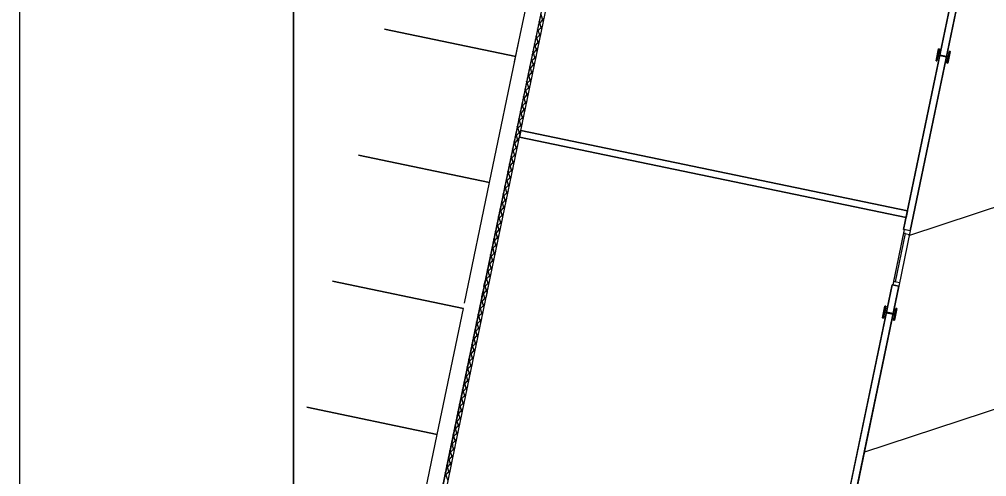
# Model space of a CAD drawing. Extents: x 81065 to 81486, y 452384 to 452681.
# Drawn here: x 81065.21 to 81082.87, y 452542.13 to 452550.49 of the extents above; entities that cross this region are included whole.
import ezdxf

# ---------------------------------------------------------------- set-up
doc = ezdxf.new("R2010")
doc.units = 0
for name, color, linetype in [('B-BH-VH-KANTOPSLUITING-GV', 7, 'Continuous'), ('X-XX-AL-TEKENBLAD_KADER-G', 7, 'Continuous'), ('X-XX-AL-TEKENBLAD_KADER_AFSNIJMARKERING-G', 7, 'Continuous'), ('X-XX-AL-TEKENBLAD_VIEWPORT-G', 7, 'Continuous')]:
    doc.layers.add(name, color=color, linetype=linetype)

msp = doc.modelspace()

# ---------------------------------------------------------------- linework, layer by layer
at = {"layer": 'B-BH-VH-KANTOPSLUITING-GV'}
for p, q in [((81080.767, 452579.66), (81071.926, 452537.068)), ((81077.52, 452564.024), (81073.834, 452546.276)), ((81073.912, 452546.26), (81077.598, 452564.008)), ((81083.067, 452554.897), (81081.355, 452546.652)), ((81081.477, 452546.627), (81083.189, 452554.871)), ((81074.254, 452549.712), (81074.752, 452552.111)), ((81074.781, 452550.441), (81074.73, 452550.593)), ((81074.688, 452550.39), (81074.795, 452550.509)), ((81074.752, 452550.304), (81074.702, 452550.456)), ((81071.879, 452550.308), (81074.275, 452549.81)), ((81074.275, 452549.81), (81071.879, 452550.308)), ((81074.631, 452550.115), (81074.738, 452550.235)), ((81074.66, 452550.253), (81074.766, 452550.372)), ((81074.724, 452550.167), (81074.673, 452550.319)), ((81073.797, 452547.509), (81074.325, 452550.055)), ((81074.603, 452549.978), (81074.709, 452550.098)), ((81074.667, 452549.893), (81074.616, 452550.045)), ((81074.695, 452550.03), (81074.645, 452550.182)), ((81074.574, 452549.841), (81074.681, 452549.961)), ((81074.638, 452549.756), (81074.588, 452549.908)), ((81081.449, 452546.539), (81091.878, 452549.978)), ((81081.991, 452549.95), (81081.947, 452549.734)), ((81081.986, 452549.844), (81082.007, 452549.947)), ((81082.007, 452549.947), (81081.991, 452549.95)), ((81082.162, 452549.69), (81082.207, 452549.905)), ((81082.191, 452549.908), (81082.17, 452549.805)), ((81082.207, 452549.905), (81082.191, 452549.908)), ((81074.517, 452549.567), (81074.624, 452549.687)), ((81074.546, 452549.704), (81074.652, 452549.824)), ((81074.61, 452549.619), (81074.56, 452549.771)), ((81081.947, 452549.734), (81081.962, 452549.731)), ((81081.962, 452549.731), (81081.984, 452549.834)), ((81081.984, 452549.834), (81082.168, 452549.796)), ((81082.17, 452549.805), (81081.986, 452549.844)), ((81082.168, 452549.796), (81082.146, 452549.693)), ((81082.146, 452549.693), (81082.162, 452549.69)), ((81074.489, 452549.43), (81074.595, 452549.55)), ((81074.581, 452549.481), (81074.531, 452549.633)), ((81074.46, 452549.293), (81074.567, 452549.412)), ((81074.524, 452549.207), (81074.474, 452549.359)), ((81074.553, 452549.344), (81074.503, 452549.496)), ((81074.432, 452549.156), (81074.538, 452549.275)), ((81074.496, 452549.07), (81074.446, 452549.222)), ((81074.375, 452548.882), (81074.481, 452549.001)), ((81074.403, 452549.019), (81074.51, 452549.138)), ((81074.467, 452548.933), (81074.417, 452549.085)), ((81074.347, 452548.745), (81074.453, 452548.864)), ((81074.41, 452548.659), (81074.36, 452548.811)), ((81074.439, 452548.796), (81074.389, 452548.948)), ((81074.318, 452548.608), (81074.425, 452548.727)), ((81074.382, 452548.522), (81074.332, 452548.674)), ((81074.261, 452548.334), (81074.368, 452548.453)), ((81074.29, 452548.471), (81074.396, 452548.59)), ((81074.353, 452548.385), (81074.303, 452548.537)), ((81074.369, 452548.459), (81074.343, 452548.336)), ((81081.425, 452546.993), (81074.369, 452548.459)), ((81074.233, 452548.196), (81074.339, 452548.316)), ((81074.325, 452548.248), (81074.275, 452548.4)), ((81074.343, 452548.336), (81081.4, 452546.871)), ((81074.204, 452548.059), (81074.311, 452548.179)), ((81074.268, 452547.974), (81074.218, 452548.126)), ((81074.297, 452548.111), (81074.246, 452548.263)), ((81071.406, 452548.006), (81073.797, 452547.509)), ((81073.797, 452547.509), (81071.406, 452548.006)), ((81074.176, 452547.922), (81074.282, 452548.042)), ((81074.24, 452547.837), (81074.189, 452547.989)), ((81074.119, 452547.648), (81074.225, 452547.768)), ((81074.147, 452547.785), (81074.254, 452547.905)), ((81074.211, 452547.7), (81074.161, 452547.851)), ((81074.09, 452547.511), (81074.197, 452547.63)), ((81074.154, 452547.425), (81074.104, 452547.577)), ((81074.183, 452547.562), (81074.133, 452547.714)), ((81073.339, 452545.306), (81073.797, 452547.509)), ((81074.062, 452547.374), (81074.168, 452547.493)), ((81074.126, 452547.288), (81074.076, 452547.44)), ((81074.005, 452547.1), (81074.111, 452547.219)), ((81074.033, 452547.237), (81074.14, 452547.356)), ((81074.097, 452547.151), (81074.047, 452547.303)), ((81073.976, 452546.963), (81074.083, 452547.082)), ((81074.069, 452547.014), (81074.019, 452547.166)), ((81073.948, 452546.826), (81074.054, 452546.945)), ((81074.012, 452546.74), (81073.962, 452546.892)), ((81074.04, 452546.877), (81073.99, 452547.029)), ((81081.4, 452546.871), (81081.425, 452546.993)), ((81073.919, 452546.689), (81074.026, 452546.808)), ((81073.983, 452546.603), (81073.933, 452546.755)), ((81073.863, 452546.414), (81073.969, 452546.534)), ((81073.891, 452546.552), (81073.998, 452546.671)), ((81073.955, 452546.466), (81073.905, 452546.618)), ((81081.365, 452546.65), (81081.155, 452545.637)), ((81081.352, 452546.584), (81081.169, 452545.703)), ((81081.208, 452545.695), (81081.391, 452546.576)), ((81081.477, 452546.627), (81081.267, 452545.614)), ((81081.352, 452546.584), (81081.463, 452546.561)), ((81081.391, 452546.576), (81081.352, 452546.584)), ((81081.477, 452546.627), (81081.355, 452546.652)), ((81081.477, 452546.627), (81081.365, 452546.65)), ((81073.834, 452546.277), (81073.941, 452546.397)), ((81073.873, 452546.268), (81073.848, 452546.344)), ((81073.873, 452546.268), (81073.848, 452546.344)), ((81073.926, 452546.329), (81073.876, 452546.481)), ((81073.834, 452546.276), (81073.092, 452542.702)), ((81073.17, 452542.686), (81073.912, 452546.26)), ((81073.804, 452546.131), (81073.91, 452546.25)), ((81073.868, 452546.045), (81073.817, 452546.197)), ((81073.832, 452546.268), (81073.838, 452546.275)), ((81073.896, 452546.182), (81073.867, 452546.269)), ((81073.912, 452546.26), (81073.912, 452546.26)), ((81073.775, 452545.994), (81073.882, 452546.113)), ((81073.839, 452545.908), (81073.789, 452546.06)), ((81080.628, 452542.582), (81091.056, 452546.021)), ((81073.718, 452545.72), (81073.825, 452545.839)), ((81073.747, 452545.857), (81073.853, 452545.976)), ((81073.811, 452545.771), (81073.76, 452545.923)), ((81070.933, 452545.704), (81073.319, 452545.208)), ((81073.319, 452545.208), (81070.933, 452545.704)), ((81073.69, 452545.583), (81073.796, 452545.702)), ((81073.695, 452545.607), (81073.717, 452545.714)), ((81073.754, 452545.497), (81073.704, 452545.649)), ((81073.782, 452545.634), (81073.732, 452545.786)), ((81073.773, 452545.59), (81073.795, 452545.698)), ((81081.144, 452545.64), (81079.903, 452539.661)), ((81081.267, 452545.614), (81081.144, 452545.64)), ((81081.267, 452545.614), (81081.155, 452545.637)), ((81081.169, 452545.703), (81081.28, 452545.68)), ((81081.169, 452545.703), (81081.208, 452545.695)), ((81073.656, 452545.421), (81073.679, 452545.528)), ((81073.661, 452545.446), (81073.768, 452545.565)), ((81073.725, 452545.36), (81073.675, 452545.512)), ((81073.734, 452545.404), (81073.757, 452545.512)), ((81080.025, 452539.636), (81081.267, 452545.614)), ((81073.604, 452545.171), (81073.711, 452545.291)), ((81073.633, 452545.308), (81073.739, 452545.428)), ((81073.697, 452545.223), (81073.647, 452545.375)), ((81072.841, 452542.907), (81073.319, 452545.208)), ((81073.576, 452545.034), (81073.682, 452545.154)), ((81073.64, 452544.949), (81073.59, 452545.101)), ((81073.668, 452545.086), (81073.618, 452545.238)), ((81081.015, 452545.25), (81080.971, 452545.035)), ((81080.986, 452545.031), (81081.008, 452545.135)), ((81081.008, 452545.135), (81081.192, 452545.096)), ((81081.01, 452545.144), (81081.031, 452545.247)), ((81081.194, 452545.106), (81081.01, 452545.144)), ((81081.031, 452545.247), (81081.015, 452545.25)), ((81081.192, 452545.096), (81081.17, 452544.993)), ((81081.186, 452544.99), (81081.231, 452545.205)), ((81081.215, 452545.209), (81081.194, 452545.106)), ((81081.231, 452545.205), (81081.215, 452545.209)), ((81073.547, 452544.897), (81073.654, 452545.017)), ((81073.611, 452544.812), (81073.561, 452544.963)), ((81080.971, 452545.035), (81080.986, 452545.031)), ((81081.17, 452544.993), (81081.186, 452544.99)), ((81073.491, 452544.623), (81073.597, 452544.742)), ((81073.519, 452544.76), (81073.625, 452544.88)), ((81073.583, 452544.674), (81073.533, 452544.826)), ((81073.462, 452544.486), (81073.569, 452544.605)), ((81073.554, 452544.537), (81073.504, 452544.689)), ((81073.434, 452544.349), (81073.54, 452544.468)), ((81073.498, 452544.263), (81073.447, 452544.415)), ((81073.526, 452544.4), (81073.476, 452544.552)), ((81073.405, 452544.212), (81073.512, 452544.331)), ((81073.469, 452544.126), (81073.419, 452544.278)), ((81073.348, 452543.938), (81073.455, 452544.057)), ((81073.377, 452544.075), (81073.483, 452544.194)), ((81073.441, 452543.989), (81073.39, 452544.141)), ((81073.32, 452543.801), (81073.426, 452543.92)), ((81073.384, 452543.715), (81073.333, 452543.867)), ((81073.412, 452543.852), (81073.362, 452544.004)), ((81073.291, 452543.664), (81073.398, 452543.783)), ((81073.355, 452543.578), (81073.305, 452543.73)), ((81073.234, 452543.389), (81073.341, 452543.509)), ((81073.263, 452543.526), (81073.369, 452543.646)), ((81073.327, 452543.441), (81073.277, 452543.593)), ((81070.46, 452543.402), (81072.841, 452542.907)), ((81072.841, 452542.907), (81070.46, 452543.402)), ((81073.206, 452543.252), (81073.312, 452543.372)), ((81073.298, 452543.304), (81073.248, 452543.456)), ((81073.177, 452543.115), (81073.284, 452543.235)), ((81073.241, 452543.03), (81073.191, 452543.181)), ((81073.27, 452543.167), (81073.22, 452543.319)), ((81073.149, 452542.978), (81073.255, 452543.098)), ((81073.213, 452542.892), (81073.163, 452543.044)), ((81072.373, 452540.655), (81072.841, 452542.907)), ((81073.092, 452542.704), (81073.198, 452542.823)), ((81073.12, 452542.841), (81073.227, 452542.961)), ((81073.184, 452542.755), (81073.134, 452542.907)), ((81073.092, 452542.702), (81071.922, 452537.069)), ((81072.016, 452537.131), (81073.17, 452542.686)), ((81073.061, 452542.553), (81073.167, 452542.672)), ((81073.089, 452542.69), (81073.099, 452542.701)), ((81073.131, 452542.694), (81073.106, 452542.77)), ((81073.131, 452542.694), (81073.106, 452542.77)), ((81073.153, 452542.604), (81073.123, 452542.696)), ((81073.17, 452542.686), (81073.17, 452542.686)), ((81073.032, 452542.416), (81073.139, 452542.535)), ((81073.096, 452542.33), (81073.046, 452542.482)), ((81073.125, 452542.467), (81073.074, 452542.619)), ((81073.004, 452542.279), (81073.11, 452542.398)), ((81073.068, 452542.193), (81073.017, 452542.345)), ((81072.975, 452542.142), (81073.082, 452542.261)), ((81073.039, 452542.056), (81072.989, 452542.208))]:
    msp.add_line(p, q, dxfattribs=at)
for points in [[(81081.355, 452546.652), (81083.067, 452554.897), (81083.189, 452554.871), (81081.477, 452546.627), (81081.355, 452546.652)], [(81081.947, 452549.734), (81081.991, 452549.95), (81082.007, 452549.947), (81081.986, 452549.844), (81082.17, 452549.805), (81082.191, 452549.908), (81082.207, 452549.905), (81082.162, 452549.69), (81082.146, 452549.693), (81082.168, 452549.796), (81081.984, 452549.834), (81081.962, 452549.731), (81081.947, 452549.734)], [(81074.343, 452548.336), (81074.369, 452548.459), (81081.425, 452546.993), (81081.4, 452546.871), (81074.343, 452548.336)], [(81079.903, 452539.661), (81081.144, 452545.64), (81081.267, 452545.614), (81080.025, 452539.636), (81079.903, 452539.661)], [(81080.971, 452545.035), (81081.015, 452545.25), (81081.031, 452545.247), (81081.01, 452545.144), (81081.194, 452545.106), (81081.215, 452545.209), (81081.231, 452545.205), (81081.186, 452544.99), (81081.17, 452544.993), (81081.192, 452545.096), (81081.008, 452545.135), (81080.986, 452545.031), (81080.971, 452545.035)]]:
    msp.add_lwpolyline(points, dxfattribs=at)
at = {"layer": 'X-XX-AL-TEKENBLAD_KADER-G'}
msp.add_lwpolyline([(81480.708, 452388.532), (81070.22, 452388.532), (81070.22, 452675.532), (81480.708, 452675.532)], close=True, dxfattribs=at)
at = {"layer": 'X-XX-AL-TEKENBLAD_KADER_AFSNIJMARKERING-G'}
msp.add_lwpolyline([(81485.714, 452680.532), (81065.214, 452680.532), (81065.214, 452383.532), (81485.714, 452383.532)], close=True, dxfattribs=at)
at = {"layer": 'X-XX-AL-TEKENBLAD_VIEWPORT-G'}
msp.add_lwpolyline([(81070.22, 452388.532), (81480.708, 452388.532), (81480.708, 452675.532), (81070.22, 452675.532)], close=True, dxfattribs=at)

doc.saveas('drawing.dxf')
